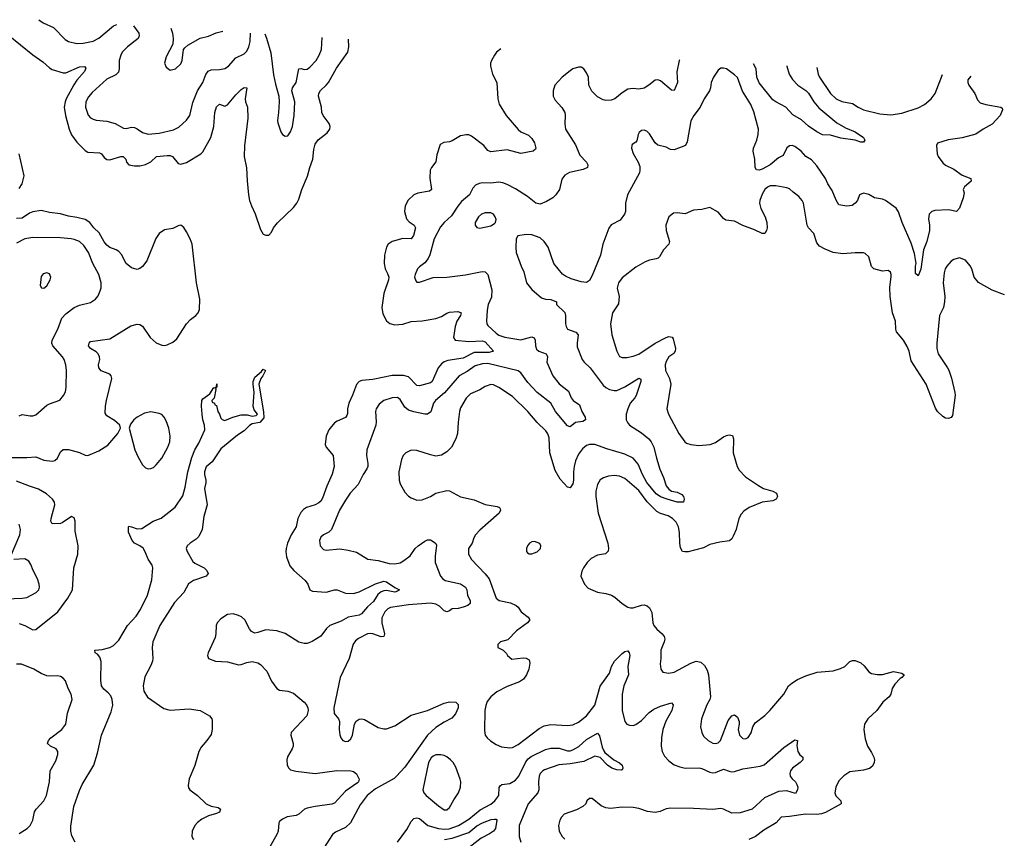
# Model space of a CAD drawing. Header units: inches. Extents: x 1682530 to 1839546, y 640742 to 791647.
# Tile 825 of 923: x 1772173 to 1779358, y 780718 to 786688. Entities that reach past the tile are written whole.
import ezdxf

# ---------------------------------------------------------------- set-up
doc = ezdxf.new("R2010")
doc.units = ezdxf.units.IN
doc.header["$MEASUREMENT"] = 0
doc.layers.add('B7778', color=7, linetype='Continuous')

msp = doc.modelspace()

# ---------------------------------------------------------------- linework, layer by layer
at = {"layer": 'B7778', "color": 5}
for points, elevation in [([(1772311.4, 786688), (1772344, 786664), (1772420.4, 786630), (1772503.7, 786543.7), (1772530, 786528.7), (1772590, 786514.9), (1772636, 786516), (1772710, 786531.2), (1772750, 786553), (1772857.6, 786642.4), (1772880.6, 786652.1)], 740), ([(1773003.4, 786644.4), (1773042, 786590), (1773045.4, 786570), (1773036.9, 786550), (1772959.6, 786490), (1772921.5, 786450), (1772910, 786429.3), (1772899.6, 786390), (1772899.1, 786330), (1772893.7, 786306.3), (1772873.4, 786286.6), (1772810, 786254.7), (1772702.3, 786157.7), (1772675.2, 786124.8), (1772656.5, 786090), (1772652.3, 786050), (1772672.7, 785992.7), (1772690, 785973.4), (1772710, 785962.4), (1772730, 785955.8), (1772810, 785947.9), (1772870, 785931.4), (1772930, 785897.6), (1772950, 785895.3), (1772990, 785904), (1773010, 785901.5), (1773030, 785892.8), (1773070, 785864.6), (1773110, 785853.8), (1773190, 785860.7), (1773294.8, 785885.2), (1773335.2, 785904.8), (1773390, 785954.9), (1773414.2, 785990), (1773436.8, 786083.2), (1773470.7, 786170), (1773509.2, 786230.8), (1773532.1, 786287.9), (1773548.2, 786311.8), (1773570, 786321.3), (1773630, 786323.6), (1773670, 786331.6), (1773697.4, 786350), (1773750, 786408.9), (1773810, 786439.2), (1773830, 786459.6), (1773844.9, 786490), (1773854.2, 786530), (1773856, 786590.6)], 740), ([(1773274.9, 786627.3), (1773288.2, 786590), (1773293, 786550), (1773290.7, 786510), (1773242, 786418), (1773230.8, 786370), (1773241.6, 786341.6), (1773270, 786318.8), (1773310, 786330.6), (1773350, 786366), (1773359.6, 786390), (1773369, 786470), (1773377, 786483), (1773398.7, 786501.3), (1773490, 786554.4), (1773550, 786568.9), (1773607.1, 786592.9), (1773656.3, 786603.2)], 760), ([(1772090, 786577.6), (1772270, 786431.2), (1772341.5, 786381.5), (1772390, 786337.3), (1772410, 786324.7), (1772490, 786300.2), (1772500.6, 786300.6), (1772510, 786301), (1772610, 786345.4), (1772646.2, 786346.2), (1772654.6, 786334.6), (1772645.7, 786310), (1772590, 786247.9), (1772567.2, 786212.8), (1772512.4, 786110), (1772504.6, 786090), (1772498.5, 786050), (1772507.5, 785990), (1772534.1, 785890), (1772550, 785848.9), (1772590, 785794.3), (1772650, 785734.3), (1772670, 785721.1), (1772756.5, 785716.5), (1772770.2, 785710.2), (1772790, 785682.6), (1772810, 785667.5), (1772830, 785666), (1772910, 785690.9), (1772929.2, 785689.2), (1772946.5, 785670), (1772951.8, 785650), (1772970, 785630.3), (1773010, 785621.5), (1773050, 785621.3), (1773090, 785631.7), (1773130, 785651.1), (1773170.4, 785689.6), (1773250, 785698.7), (1773270, 785698.4), (1773289.1, 785689.1), (1773330, 785640.2), (1773350, 785635.1), (1773390, 785646.1), (1773494.7, 785710), (1773510, 785723.6), (1773568.7, 785830), (1773589.1, 785910), (1773595.9, 786010), (1773610, 786053), (1773630, 786072.2), (1773670, 786057.6), (1773690, 786067.2), (1773750, 786139.6), (1773790, 786179.5), (1773810, 786193.7), (1773830, 786190.8), (1773818.4, 786110), (1773819.7, 786090), (1773836.5, 786050), (1773838.3, 785970), (1773812.4, 785767.6), (1773810.2, 785690), (1773828.1, 785608.1), (1773832.1, 785512.1), (1773843.2, 785410), (1773850.3, 785370.3), (1773863.7, 785330), (1773891.5, 785271.5), (1773930, 785158), (1773950, 785124.7), (1773970, 785116), (1773990, 785116), (1774010, 785138.8), (1774026, 785170), (1774053.9, 785206.1), (1774170, 785317.4), (1774195.3, 785350), (1774210, 785379.1), (1774230.7, 785450), (1774273.6, 785546.4), (1774289.2, 785610), (1774312.2, 785670), (1774318.4, 785741.6), (1774330, 785780.4), (1774350, 785811.7), (1774417.4, 785862.6), (1774435.6, 785890), (1774439.7, 785910), (1774431, 785930), (1774387.1, 785990), (1774378.4, 786010), (1774374.8, 786050), (1774354.6, 786130), (1774356.5, 786150), (1774367.3, 786172.7), (1774410, 786210.2), (1774425.6, 786230), (1774485.3, 786334.7), (1774567.7, 786450), (1774575.5, 786490), (1774571.4, 786545.5)], 720), ([(1773962.9, 786583.9), (1773974.2, 786554.2), (1774005.4, 786445.4), (1774025.9, 786285.9), (1774038.9, 786218.9), (1774064.4, 786130), (1774066.4, 786090), (1774062.4, 786010), (1774053.4, 785953.4), (1774055.9, 785935.9), (1774078.8, 785870), (1774090, 785851.3), (1774110, 785838), (1774130, 785841), (1774150, 785871.3), (1774162.9, 785910), (1774176.9, 785990), (1774180.7, 786090), (1774158.3, 786170), (1774162.6, 786190), (1774190, 786230.6), (1774209.7, 786330), (1774227.5, 786332.5), (1774250, 786326), (1774270, 786326.3), (1774290, 786341.3), (1774335.4, 786390), (1774358.5, 786430), (1774374.7, 786470), (1774380.5, 786557.6)], 740), ([(1775684.8, 786475.2), (1775653.4, 786450), (1775638, 786430), (1775615.5, 786390), (1775608, 786370), (1775607.7, 786350), (1775622, 786290), (1775654.4, 786230), (1775661.7, 786110), (1775672.5, 786072.5), (1775722.6, 785990), (1775810, 785886.2), (1775830, 785870.2), (1775885, 785845), (1775910, 785822), (1775930.2, 785790), (1775939.6, 785750), (1775937.1, 785742.9), (1775920.7, 785730), (1775830, 785711.5), (1775730, 785738.6), (1775610, 785724.8), (1775590, 785735.1), (1775560.4, 785770), (1775470, 785839), (1775450, 785847.2), (1775430, 785849), (1775390, 785840.8), (1775330, 785804), (1775310, 785796.9), (1775268.2, 785791.8), (1775241.3, 785778.7), (1775217.4, 785702.6), (1775208.9, 785651.1), (1775177.6, 785610), (1775169, 785590), (1775167, 785533), (1775178.4, 785450), (1775163.4, 785436.6), (1775077.6, 785422.4), (1775048.4, 785411.6), (1775007.5, 785372.5), (1774985.3, 785330), (1774980.8, 785290), (1774996.3, 785236.3), (1775014.6, 785214.6), (1775051.6, 785190), (1775062.2, 785170), (1775045.5, 785114.5), (1775029.1, 785090.9), (1774970, 785091.4), (1774890, 785070.9), (1774862, 785050), (1774849.1, 785030), (1774834.9, 784970), (1774831.5, 784910), (1774839.6, 784870), (1774857.7, 784837.7), (1774866, 784810), (1774864, 784790), (1774829.4, 784690), (1774816, 784590), (1774822.5, 784542.6), (1774850, 784492.4), (1774873, 784473), (1774910, 784461.8), (1774970, 784467), (1775030, 784487.6), (1775110, 784491.1), (1775210, 784509.1), (1775250, 784522.8), (1775290, 784548.3), (1775310, 784555.3), (1775370, 784559.2), (1775390, 784553.4), (1775393.7, 784550), (1775388.9, 784530), (1775363.2, 784490), (1775351.3, 784451.3), (1775338.5, 784370), (1775350, 784350.4), (1775450, 784340.2), (1775550, 784344.9), (1775562, 784342), (1775570, 784339.6), (1775630.5, 784270), (1775598.2, 784261.8), (1775490, 784260.4), (1775410, 784218.4), (1775296.6, 784203.4), (1775270, 784193.8), (1775250, 784177.8), (1775227.8, 784150), (1775181.8, 784050), (1775170, 784039.8), (1775090, 784018.2), (1775070, 784021), (1775010, 784083.1), (1774973.3, 784093.3), (1774890, 784093.2), (1774750, 784064.9), (1774670, 784057.4), (1774649, 784050), (1774630, 784027.6), (1774602, 783950), (1774574.3, 783890), (1774565.8, 783850), (1774565.2, 783814.8), (1774559.6, 783800.4), (1774550, 783787.1), (1774490, 783761.1), (1774470, 783747.8), (1774430, 783695.6), (1774410.2, 783650), (1774403.2, 783590), (1774410.3, 783570), (1774460.3, 783510), (1774468.1, 783430), (1774452.5, 783372.5), (1774413.7, 783286.3), (1774382.1, 783197.9), (1774370, 783176.4), (1774356.4, 783163.6), (1774330, 783149.9), (1774266.7, 783130), (1774244.7, 783115.3), (1774225.6, 783094.4), (1774202, 783050), (1774190.2, 782990), (1774154.4, 782930), (1774128, 782870), (1774116.5, 782830), (1774114.3, 782810), (1774120.3, 782770), (1774144.7, 782704.7), (1774172.4, 782670), (1774256.7, 782596.7), (1774274.9, 782570), (1774290, 782530.7), (1774310, 782520.3), (1774410, 782512.9), (1774470, 782529.1), (1774490, 782529.1), (1774550, 782505.5), (1774610, 782502.7), (1774650, 782515.5), (1774770, 782574.3), (1774830, 782591.9), (1774850, 782589.3), (1774910, 782546.7), (1774944, 782530), (1774930, 782519.5), (1774910, 782513.3), (1774850, 782525.2), (1774830, 782523), (1774810, 782514), (1774785.2, 782494.8), (1774755.6, 782444.4), (1774710, 782405.5), (1774666.2, 782353.8), (1774650, 782345.8), (1774570.3, 782330), (1774518.3, 782301.7), (1774436, 782270), (1774411.5, 782248.5), (1774370, 782191), (1774307.9, 782152.1), (1774270, 782137.2), (1774250, 782137.2), (1774210, 782147.6), (1774110, 782210.8), (1774050.3, 782229.7), (1773970, 782238.7), (1773910, 782217.4), (1773890, 782214.7), (1773878.8, 782218.8), (1773865.7, 782225.7), (1773850, 782244.5), (1773814.7, 782310), (1773792.6, 782332.6), (1773770, 782343.5), (1773730, 782354), (1773690, 782349.6), (1773641.2, 782318.8), (1773613, 782290), (1773606, 782270), (1773604.6, 782210), (1773598.7, 782181.3), (1773548.2, 782070), (1773543, 782050), (1773550.8, 782030), (1773601, 782010), (1773690, 782005.2), (1773770, 781983.6), (1773790, 781984.6), (1773830, 781999), (1773870, 782006), (1773910, 781998), (1773930, 781986), (1773975.8, 781935.8), (1774010, 781863.6), (1774050, 781810.3), (1774070, 781799), (1774130, 781791.4), (1774170, 781776.1), (1774250, 781710.3), (1774266, 781690), (1774275.2, 781670), (1774278, 781650), (1774268.2, 781610), (1774154.9, 781490), (1774150.5, 781470), (1774168.2, 781410), (1774168.2, 781390), (1774161.6, 781370), (1774127.8, 781312.2), (1774121.3, 781290), (1774125.7, 781250), (1774136.4, 781230), (1774150, 781217.6), (1774187.1, 781207.1), (1774330, 781190.3), (1774488.3, 781211.7), (1774590, 781209.4), (1774610, 781204.3), (1774630, 781188.2), (1774649.4, 781150), (1774645.2, 781130), (1774637.7, 781122.3), (1774550, 781060.6), (1774470, 780974), (1774450, 780966.8), (1774329.7, 780950.3), (1774270, 780937.2), (1774250.6, 780929.4), (1774210, 780894), (1774190, 780883.5), (1774125.6, 780874.4), (1774090, 780858), (1774070, 780840.9), (1774064.2, 780830), (1774059.1, 780770), (1774052.4, 780750), (1773996.5, 780650)], 720), ([(1776989.6, 786396.4), (1776986, 786390), (1776968.6, 786308.6), (1776972.7, 786230), (1776950, 786172.3), (1776930, 786174), (1776850, 786241.6), (1776830, 786249.6), (1776810, 786247.3), (1776764, 786210), (1776730, 786189.7), (1776690, 786181.6), (1776650, 786185.6), (1776610, 786181.6), (1776570, 786155.6), (1776516.3, 786110), (1776490, 786101), (1776450, 786098.5), (1776430, 786103.5), (1776390, 786124.4), (1776347.2, 786167.2), (1776326, 786210), (1776324.2, 786270), (1776310, 786301.2), (1776289.5, 786329.5), (1776270, 786341.2), (1776250, 786342.7), (1776210, 786329.5), (1776190, 786316.2), (1776130.3, 786269.7), (1776079.1, 786210), (1776066.8, 786170), (1776066, 786130), (1776081.1, 786101.1), (1776128.3, 786048.3), (1776150, 786011.3), (1776153.4, 785990), (1776150.4, 785929.6), (1776156.4, 785890), (1776230, 785776.3), (1776260.2, 785700.2), (1776308.2, 785650), (1776317.6, 785630), (1776315.5, 785610), (1776285.3, 785594.7), (1776185.3, 785574.7), (1776150, 785554), (1776130, 785524), (1776112.4, 785450), (1776086.4, 785410), (1776063.6, 785390), (1776017.6, 785362.4), (1775970, 785342.2), (1775938.7, 785350), (1775878, 785398), (1775790, 785454.7), (1775730, 785486.9), (1775698.6, 785498.6), (1775670, 785502.7), (1775610, 785496.1), (1775550, 785497.2), (1775526.9, 785493.1), (1775499.4, 785480.6), (1775480.2, 785459.8), (1775454.3, 785410), (1775397.6, 785362.4), (1775370, 785328.3), (1775323.7, 785256.3), (1775270.2, 785210), (1775243.3, 785176.7), (1775197.7, 785090), (1775165.8, 784974.2), (1775153.8, 784946.1), (1775130, 784914.3), (1775090, 784885.6), (1775075.8, 784870), (1775058, 784830), (1775054, 784810), (1775063.1, 784783.1), (1775070, 784774), (1775090, 784772.7), (1775190, 784808.7), (1775290, 784810.3), (1775427.1, 784827.1), (1775548.7, 784851.3), (1775570.3, 784850), (1775590.2, 784830), (1775618.5, 784718.5), (1775615.1, 784664.9), (1775592.4, 784610), (1775583.5, 784570), (1775578.6, 784490), (1775582.2, 784470), (1775590, 784458), (1775650, 784400.6), (1775670, 784387.1), (1775712.2, 784372.2), (1775830, 784354), (1775910, 784374.7), (1775927.1, 784367.1), (1775934.5, 784350), (1775937.4, 784310), (1775944.3, 784284.3), (1775961.6, 784270), (1776015.8, 784250), (1776020.5, 784240.5), (1776024.6, 784230), (1776018.7, 784190), (1776063.9, 784090), (1776110, 784031.1), (1776178.5, 783978.5), (1776198, 783930), (1776210.9, 783910.9), (1776259, 783879), (1776275, 783830), (1776299.3, 783790), (1776302.3, 783770), (1776282.5, 783757.5), (1776230, 783749), (1776190, 783719.7), (1776170, 783725.4), (1776082.9, 783830), (1776050, 783891.4), (1775947.9, 783967.9), (1775881.7, 784041.7), (1775830, 784111.6), (1775810, 784128.1), (1775590, 784180.2), (1775550, 784179.2), (1775496.4, 784163.6), (1775437.4, 784122.6), (1775379.1, 784090), (1775273.4, 783966.6), (1775207.9, 783910), (1775193.2, 783890), (1775172.5, 783827.5), (1775150, 783811.3), (1775130, 783811.3), (1775050, 783827.8), (1775010, 783840.7), (1774982.3, 783862.3), (1774950, 783918.9), (1774930, 783932.8), (1774890, 783930.8), (1774830.2, 783909.8), (1774795.3, 783884.7), (1774773.4, 783850), (1774768.9, 783830), (1774774.7, 783754.7), (1774772.4, 783730), (1774706, 783550), (1774703.1, 783510), (1774714.3, 783450), (1774714, 783430), (1774707.1, 783412.9), (1774678.3, 783370), (1774643.1, 783296.9), (1774585.1, 783234.9), (1774550, 783183.7), (1774507.8, 783110), (1774448.2, 782970), (1774428, 782950), (1774390, 782931.1), (1774370, 782913.3), (1774361.7, 782890), (1774364.9, 782850), (1774390, 782823.8), (1774410, 782819.3), (1774510, 782828.5), (1774570, 782819.5), (1774630, 782804.2), (1774712.3, 782752.3), (1774790, 782743.6), (1774870, 782720.9), (1774910, 782718.7), (1774950, 782727), (1774977.2, 782742.8), (1775022, 782778), (1775058.3, 782830), (1775079.7, 782850), (1775130, 782884.9), (1775150, 782894.4), (1775170, 782894.9), (1775198.6, 782878.6), (1775208.7, 782868.7), (1775214.4, 782854.4), (1775204.8, 782775.2), (1775205.8, 782730), (1775242.8, 782630), (1775259.5, 782610), (1775278.3, 782598.3), (1775390, 782573.7), (1775426.2, 782550), (1775435, 782530), (1775440.1, 782490), (1775459.1, 782450), (1775459.7, 782430), (1775443.5, 782416.5), (1775410, 782402.5), (1775372.7, 782392.7), (1775330, 782391), (1775310, 782375.8), (1775290, 782369.7), (1775270, 782377.2), (1775236.1, 782410), (1775210, 782425.2), (1775170, 782433.7), (1775010, 782421.5), (1774880, 782400), (1774858.7, 782390), (1774837.8, 782370), (1774815, 782325), (1774814.8, 782290), (1774835, 782210), (1774831.3, 782188.7), (1774810, 782187), (1774750, 782208.7), (1774730, 782211.7), (1774710, 782208.5), (1774645.1, 782174.9), (1774623.4, 782156.6), (1774606.7, 782133.3), (1774578, 782030), (1774510.4, 781890), (1774465.3, 781670), (1774467.4, 781627.4), (1774499.1, 781590), (1774506, 781570), (1774504.2, 781510), (1774508.6, 781471.4), (1774516.4, 781450), (1774530.4, 781430.3), (1774550, 781422.4), (1774570, 781426.4), (1774590, 781444), (1774600.5, 781470), (1774615.6, 781550), (1774628, 781572), (1774650, 781585.5), (1774670, 781588.2), (1774690, 781584.4), (1774790, 781526), (1774830, 781514.9), (1774850, 781516.4), (1774910, 781537.6), (1775030, 781615.8), (1775150, 781650.2), (1775270, 781704.3), (1775310, 781711.9), (1775354.8, 781710), (1775372.8, 781692.8), (1775371.8, 781670), (1775354.1, 781625.9), (1775326.7, 781593.3), (1775270, 781564.1), (1775210, 781525.4), (1775150, 781469.2), (1774983.1, 781236.9), (1774923.6, 781170), (1774905.4, 781154.6), (1774770, 781078.4), (1774708.1, 781030), (1774657.5, 780962.5), (1774587.6, 780830), (1774550, 780796.4), (1774477.3, 780762.7), (1774454.4, 780745.6), (1774390, 780642)], 740), ([(1779112.6, 786276), (1779092.2, 786250), (1779092.4, 786230), (1779099.3, 786210), (1779143, 786150), (1779163.4, 786103.4), (1779182.6, 786082.6), (1779222, 786070), (1779332, 786050), (1779342.8, 786042.8), (1779345.5, 786030), (1779328.8, 785990), (1779270, 785926.2), (1779203.7, 785890), (1779150, 785853.1), (1779050, 785825.2), (1778948.2, 785811.8), (1778870, 785788), (1778862.8, 785770), (1778867.7, 785710), (1778876.3, 785690), (1778910, 785644.9), (1778930, 785626), (1778990, 785598), (1779050, 785555.3), (1779114, 785530), (1779117.3, 785510), (1779066.4, 785470), (1779057.6, 785450), (1779064.2, 785424.2), (1779058.5, 785390), (1779030, 785313.7), (1779010, 785288.1), (1778950, 785301.6), (1778850, 785295.5), (1778830, 785289.7), (1778810.3, 785270), (1778805.4, 785234.5), (1778812.6, 785190), (1778811.6, 785150), (1778792.5, 785070), (1778769.2, 785010), (1778750, 784869), (1778730, 784819), (1778710, 784838), (1778709.8, 784890), (1778715.1, 784910), (1778702, 784982), (1778677.6, 785057.6), (1778612.7, 785210), (1778586.6, 785286.6), (1778570, 785313.3), (1778490, 785369.7), (1778470, 785379.7), (1778410, 785389.6), (1778370, 785414), (1778330, 785422.7), (1778301, 785410), (1778286.8, 785370), (1778270.8, 785350), (1778246.7, 785333.3), (1778210, 785327.6), (1778150, 785338), (1778130, 785372), (1778101.4, 785441.4), (1778069.7, 785490), (1778053.5, 785530), (1777990, 785622.7), (1777950, 785666.6), (1777909.8, 785689.8), (1777876.2, 785730), (1777830, 785764), (1777810, 785769.7), (1777790, 785767.1), (1777770, 785752.6), (1777743.4, 785696.6), (1777710, 785680.4), (1777650, 785629.9), (1777590, 785598), (1777570, 785591.3), (1777550, 785592.7), (1777539.6, 785610), (1777538, 785670), (1777525.1, 785730), (1777527.2, 785750), (1777550.9, 785809.1), (1777561.4, 785850), (1777563.1, 785890), (1777530, 786016), (1777508.8, 786068.8), (1777447.3, 786167.3), (1777410, 786266.6), (1777390, 786287), (1777330, 786329.2), (1777310, 786335.3), (1777290, 786335.3), (1777270, 786319), (1777235.5, 786270), (1777219.5, 786230), (1777214, 786190), (1777206, 786170), (1777168, 786112), (1777138.9, 786050), (1777091.7, 785990), (1777070.3, 785950), (1777043.4, 785796.6), (1777030.4, 785769.6), (1776950, 785739.6), (1776921.7, 785741.7), (1776890, 785757.2), (1776830, 785772.7), (1776809.5, 785790), (1776770, 785856), (1776750, 785874.5), (1776730, 785882), (1776710, 785879.5), (1776694.2, 785865.8), (1776686, 785850), (1776675.8, 785804.2), (1776670, 785794), (1776643.4, 785776.6), (1776638.8, 785770), (1776637.3, 785750), (1776650, 785711.3), (1776684.9, 785650), (1776697.3, 785617.3), (1776699.3, 785590), (1776695.5, 785570), (1776608.7, 785410), (1776593.4, 785350), (1776593.1, 785290), (1776585.7, 785270), (1776553.8, 785226.2), (1776490, 785191.6), (1776472.8, 785167.2), (1776429, 785051), (1776411.8, 784970), (1776350, 784822.7), (1776330, 784787), (1776310, 784771.8), (1776270, 784775.1), (1776197.2, 784797.2), (1776156.4, 784816.4), (1776133.2, 784833.2), (1776069.6, 784910), (1776029.7, 785030), (1775999.7, 785070), (1775970, 785096), (1775910, 785118.5), (1775870, 785120.5), (1775808.6, 785111.4), (1775796.3, 785090), (1775792.3, 785027.7), (1775796, 784990), (1775831.4, 784891.4), (1775852.2, 784850), (1775872.2, 784770), (1775910, 784721.3), (1775979.9, 784659.9), (1776010, 784650.4), (1776050, 784646.8), (1776090.8, 784630), (1776091, 784610), (1776151.3, 784551.3), (1776156.9, 784530), (1776155.3, 784470), (1776159.5, 784450), (1776170, 784430.7), (1776230.2, 784410.2), (1776248.7, 784390), (1776240.7, 784330), (1776242, 784302), (1776277.6, 784210), (1776292, 784190), (1776334.9, 784150), (1776430, 784022), (1776450, 784004.4), (1776476.3, 783990), (1776510, 783982.4), (1776530, 783983.9), (1776589.6, 784010), (1776690, 784072.4), (1776705.2, 784065.2), (1776704.9, 784050), (1776672.1, 783947.9), (1776662.4, 783930), (1776628.3, 783890), (1776610.3, 783850), (1776598.9, 783810), (1776598.9, 783770), (1776607.2, 783750), (1776623.1, 783730), (1776710, 783673.8), (1776764.6, 783630), (1776781.3, 783610), (1776800.7, 783570), (1776818.9, 783490), (1776844.7, 783410), (1776871.8, 783350), (1776890, 783288), (1776910, 783263.1), (1776930, 783250.4), (1776970, 783242.3), (1777004.8, 783224.8), (1777017, 783210), (1777022.4, 783190), (1777016, 783170), (1776970, 783169.9), (1776898, 783190), (1776850, 783207.7), (1776816.8, 783230), (1776750, 783312.1), (1776718.5, 783370), (1776686.8, 783446.8), (1776650, 783490.5), (1776590, 783519.6), (1776457.8, 783557.8), (1776370, 783588.9), (1776330.2, 783589.8), (1776310, 783582.7), (1776280.8, 783559.3), (1776250, 783519.1), (1776228.7, 783471.3), (1776218.3, 783430), (1776213.5, 783390), (1776215, 783330), (1776210, 783302.7), (1776190, 783273.6), (1776170, 783277.6), (1776116, 783336), (1776081.2, 783401.2), (1776042.4, 783530), (1776037.7, 783637.7), (1776027, 783667), (1776011.3, 783690), (1775949, 783749), (1775880.4, 783830), (1775770, 783940.4), (1775670, 784006.2), (1775630, 784024.8), (1775610, 784026.6), (1775570, 784013.3), (1775530, 783987.8), (1775461.7, 783958.3), (1775430, 783928.2), (1775390, 783857.6), (1775381.2, 783830), (1775371.6, 783751.6), (1775368.7, 783670), (1775356.4, 783630), (1775323, 783570), (1775290, 783535.1), (1775250, 783512), (1775210, 783505.6), (1775170, 783513.3), (1775070, 783545.7), (1775030, 783548), (1774990, 783529.6), (1774971.4, 783508.6), (1774958.7, 783481.3), (1774939.6, 783390), (1774941.1, 783330), (1774950, 783302.8), (1774982.6, 783242.6), (1775010, 783214), (1775030, 783200.7), (1775070, 783184.9), (1775110, 783185.5), (1775170, 783210.4), (1775210, 783234.9), (1775290, 783254.9), (1775310, 783252.7), (1775390, 783208.5), (1775490, 783185.3), (1775570, 783152.8), (1775656.5, 783136.5), (1775674.8, 783130), (1775679.9, 783119.9), (1775682.4, 783110), (1775672, 783090), (1775530, 782964.4), (1775498.5, 782930), (1775487.2, 782910), (1775474.9, 782870), (1775449, 782830), (1775448.8, 782790), (1775470.4, 782750), (1775570, 782647.4), (1775599.2, 782610), (1775650.3, 782470), (1775672, 782452), (1775754.8, 782434.8), (1775796.5, 782416.5), (1775810, 782404), (1775832.2, 782370), (1775883.1, 782330), (1775894.4, 782310), (1775877.6, 782290), (1775797.1, 782230), (1775734, 782166), (1775682, 782150), (1775662, 782130), (1775662, 782110), (1775702, 782090), (1775725.4, 782065.4), (1775732, 782050), (1775764, 782024), (1775846.6, 782033.4), (1775870, 782030.7), (1775890, 782018), (1775895.2, 781995.2), (1775888.2, 781950), (1775872.2, 781910), (1775850, 781877), (1775821.3, 781858.7), (1775730, 781825.7), (1775655, 781785), (1775610.7, 781749.3), (1775585.4, 781714.6), (1775574.1, 781685.9), (1775567.9, 781650), (1775564.4, 781504.4), (1775570.4, 781470), (1775583.1, 781450), (1775607.5, 781427.5), (1775650, 781400.9), (1775690, 781385.7), (1775750, 781377.6), (1775770, 781380.3), (1775810, 781400.9), (1775962.5, 781517.5), (1776001, 781539), (1776050, 781547.7), (1776170, 781539.7), (1776210, 781545.8), (1776250, 781564), (1776310, 781611.5), (1776370, 781687.4), (1776410, 781827.2), (1776477.9, 781922.1), (1776492.5, 781970), (1776512.9, 782010), (1776570, 782065.3), (1776590, 782080.3), (1776610, 782083.8), (1776621.3, 782070), (1776625.3, 782050), (1776610.2, 781970), (1776615.6, 781910), (1776581.6, 781830), (1776570.2, 781770), (1776570.3, 781650), (1776588.4, 781570), (1776603, 781550), (1776621.8, 781541.8), (1776650, 781539.6), (1776670, 781546.5), (1776710, 781576.1), (1776765.8, 781634.2), (1776800.6, 781659.4), (1776850, 781682), (1776930, 781705.5), (1776941.3, 781690), (1776932.2, 781650), (1776888.7, 781571.3), (1776866, 781510), (1776856.5, 781450), (1776854.7, 781390), (1776860.9, 781350), (1776877.3, 781317.3), (1776910, 781281.7), (1776950, 781252.9), (1776990, 781237.8), (1777030, 781230.2), (1777131.6, 781231.6), (1777150, 781227.2), (1777210, 781199), (1777230, 781195.3), (1777250, 781196.5), (1777310, 781220.9), (1777350, 781206), (1777370, 781202.3), (1777390, 781204.6), (1777450, 781223.2), (1777576.3, 781243.7), (1777605.8, 781254.2), (1777750, 781380.5), (1777830, 781436), (1777850, 781432), (1777844.5, 781395.5), (1777850.4, 781350.4), (1777865.7, 781325.7), (1777886.8, 781310), (1777887.7, 781290), (1777868, 781270), (1777812.2, 781230), (1777798.3, 781210), (1777791.7, 781190), (1777796, 781170), (1777810, 781150.4), (1777834, 781130), (1777844.9, 781110), (1777850.3, 781090), (1777848.4, 781071.6), (1777834.6, 781045.4), (1777770, 781062.9), (1777710, 781057.8), (1777608.3, 781011.6), (1777517, 780930), (1777430, 780902.5), (1777370, 780901.4), (1777310, 780929.8), (1777290, 780934.2), (1777230, 780927.1), (1777090, 780934.6), (1776923.5, 780936.5), (1776890, 780932.8), (1776846.9, 780913.1), (1776810, 780906), (1776754, 780914), (1776690, 780935.6), (1776650, 780942.4), (1776570, 780944.5), (1776484.5, 780935.5), (1776450, 780940.9), (1776415.1, 780955.1), (1776350, 781008), (1776330, 781008), (1776312, 780990), (1776304.7, 780970), (1776282, 780950), (1776235.2, 780924.8), (1776146.7, 780893.3), (1776127.3, 780872.7), (1776115.5, 780850), (1776105.5, 780810), (1776110.5, 780770), (1776130.4, 780730), (1776150, 780710.4)], 760), ([(1777770.7, 786352.1), (1777770.9, 786350), (1777788.5, 786290), (1777812.1, 786252.1), (1777851.8, 786210), (1777910, 786171.3), (1777930, 786151.6), (1777968.3, 786088.3), (1778005.6, 786045.6), (1778134.8, 785934.8), (1778198.7, 785898.7), (1778270.7, 785870), (1778331, 785830), (1778341, 785810), (1778330, 785795.3), (1778310, 785796), (1778270, 785809.6), (1778165.1, 785825.1), (1778090, 785845.2), (1778030.6, 785849.4), (1777990, 785869.7), (1777930, 785911.5), (1777878.5, 785958.5), (1777813.9, 785993.9), (1777762.6, 786050), (1777690, 786087.8), (1777670, 786103.7), (1777570, 786227.9), (1777550.9, 786270), (1777546.8, 786330), (1777528.8, 786365.8)], 740), ([(1777990.5, 786339.6), (1777999.5, 786290), (1778010, 786268), (1778089.1, 786150), (1778130, 786110.3), (1778171.8, 786091.8), (1778250, 786078), (1778290.3, 786050), (1778330, 786030.2), (1778450, 786001.8), (1778530, 785993.9), (1778610, 786006.4), (1778730, 786044.2), (1778775.3, 786070), (1778823.7, 786110), (1778852.3, 786150), (1778907.8, 786287.6)], 760), ([(1772170, 785457.8), (1772191.8, 785490), (1772204.5, 785550), (1772169.3, 785710)], 720), ([(1779360.4, 784680.4), (1779270, 784716.3), (1779170, 784772), (1779138.4, 784810), (1779122, 784870), (1779110, 784894), (1779074.9, 784934.9), (1779030, 784951.8), (1778990, 784939.5), (1778970, 784926.6), (1778938, 784890), (1778926.4, 784870), (1778919.2, 784840.8), (1778912, 784770), (1778924.6, 784670), (1778922.6, 784630), (1778913.7, 784590), (1778885.3, 784530), (1778865.5, 784330), (1778866.4, 784290), (1778876.3, 784250), (1778944, 784150), (1778952, 784132), (1778973.1, 784073.1), (1778997.6, 783970), (1778998.8, 783950), (1778979.2, 783800.8), (1778970, 783786), (1778950, 783779.5), (1778930, 783780.9), (1778910, 783793.2), (1778871.5, 783831.5), (1778855.8, 783855.8), (1778788.4, 784030), (1778679.1, 784199.1), (1778664.6, 784270), (1778650, 784303.6), (1778622.4, 784350), (1778572.2, 784412.2), (1778566, 784430), (1778564.1, 784490), (1778541.8, 784550), (1778524.7, 784670), (1778522.6, 784737.4), (1778532.9, 784812.9), (1778533.1, 784830), (1778526.5, 784846.5), (1778510, 784857.6), (1778470, 784855.1), (1778405.2, 784870), (1778388.2, 784888.2), (1778370, 784959), (1778342.9, 784982.9), (1778330, 784987), (1778270, 784987.8), (1778178.6, 784981.4), (1778110, 784989.7), (1778050, 785013.3), (1778010, 785035.4), (1777990, 785060.9), (1777968.5, 785128.5), (1777929.8, 785169.8), (1777919.7, 785190), (1777892, 785350), (1777883.7, 785370), (1777859.4, 785399.4), (1777816, 785430), (1777790, 785454.5), (1777770, 785462.9), (1777690, 785476.9), (1777650, 785475.8), (1777630, 785467.8), (1777610.4, 785450), (1777590, 785416.2), (1777572.8, 785370), (1777571.6, 785350), (1777581.5, 785310), (1777612.8, 785250), (1777624.4, 785210), (1777627.2, 785170), (1777623.1, 785150), (1777610, 785129.6), (1777590, 785127.8), (1777535.5, 785155.5), (1777450, 785187.8), (1777390, 785218.7), (1777327, 785227), (1777310, 785236.9), (1777270, 785285.1), (1777210, 785317.2), (1777150, 785304.5), (1777090, 785298), (1777028.3, 785271.7), (1776970, 785278.7), (1776943.1, 785276.9), (1776910.4, 785249.6), (1776888.2, 785190), (1776890.4, 785150), (1776914, 785070), (1776910.4, 785050), (1776870.2, 785009.8), (1776840.9, 784959.1), (1776831.5, 784948.5), (1776817.2, 784942.8), (1776770, 784934.3), (1776737.1, 784922.9), (1776670, 784884), (1776570, 784804.2), (1776542.8, 784770), (1776533.4, 784730), (1776546.7, 784670), (1776543.4, 784616.6), (1776497.8, 784550), (1776483.6, 784470), (1776494.6, 784390), (1776530.4, 784270), (1776550, 784230.7), (1776570, 784223.1), (1776604.2, 784224.2), (1776650, 784232.9), (1776690, 784249), (1776810, 784327.8), (1776890, 784370.2), (1776910, 784376.9), (1776933.4, 784373.4), (1776940.5, 784360.5), (1776958.4, 784290), (1776957.2, 784270), (1776946.7, 784253.3), (1776910, 784229.6), (1776890, 784195.1), (1776882.3, 784170), (1776886, 784130), (1776915.6, 784070), (1776924.9, 784030), (1776895.3, 783850), (1776907, 783810), (1776982.6, 783670), (1777026.4, 783610), (1777039.9, 783599.9), (1777070, 783588.8), (1777130, 783582.6), (1777211, 783589), (1777250, 783604.2), (1777310, 783646), (1777330, 783654.6), (1777350, 783660.3), (1777374.9, 783654.9), (1777381.1, 783630), (1777379.6, 783530), (1777408.9, 783430), (1777423.6, 783403.6), (1777470, 783354.6), (1777563.1, 783290), (1777600.5, 783270), (1777669.2, 783249.2), (1777694.7, 783234.7), (1777703.1, 783210), (1777692, 783190), (1777670, 783178.7), (1777590, 783169.8), (1777495.5, 783130), (1777456.9, 783103.1), (1777438.2, 783081.8), (1777421.1, 783050), (1777401.7, 782970), (1777379.7, 782920.3), (1777370, 782900.9), (1777352.9, 782887.1), (1777281.4, 782878.6), (1777210, 782859.7), (1777163, 782837), (1777050, 782807.8), (1777027.5, 782807.5), (1777009.7, 782809.7), (1776995.4, 782835.4), (1776989.8, 782869.8), (1776987.4, 782947.4), (1776979.3, 782990), (1776962.3, 783022.3), (1776935.6, 783050), (1776904.7, 783070), (1776850, 783086.4), (1776822.2, 783102.2), (1776752, 783172), (1776690, 783253.3), (1776590, 783342.2), (1776550, 783358.5), (1776510, 783363.5), (1776470, 783359.7), (1776433, 783347), (1776409, 783331), (1776390, 783297.2), (1776376.5, 783250), (1776376.1, 783210), (1776395.2, 783090), (1776464, 782870), (1776470.3, 782830), (1776467.1, 782812.9), (1776448.7, 782791.3), (1776390, 782781.6), (1776342.3, 782757.7), (1776314, 782730), (1776287.3, 782690), (1776275.2, 782664.8), (1776268.2, 782630), (1776293.4, 782570), (1776321.7, 782541.7), (1776390, 782513.6), (1776450, 782504.1), (1776490.9, 782490.9), (1776516.3, 782476.3), (1776570.4, 782430), (1776610, 782404.2), (1776630, 782398), (1776650, 782398), (1776710, 782418.4), (1776730, 782419.3), (1776752.4, 782412.4), (1776770, 782398.8), (1776784.9, 782364.9), (1776792.4, 782290), (1776800.8, 782270), (1776821.9, 782241.9), (1776862.4, 782210), (1776877, 782190), (1776879.5, 782170), (1776875.3, 782150), (1776851.6, 782090), (1776851.7, 782030), (1776846.3, 781990), (1776850.4, 781950.4), (1776867.3, 781930), (1776910, 781922.6), (1776950, 781930.3), (1777070, 781995.8), (1777110, 782010.3), (1777142.5, 782002.5), (1777170, 781978), (1777190, 781944), (1777198.8, 781910), (1777212.8, 781750), (1777208.9, 781730), (1777187.6, 781690), (1777148.8, 781590), (1777141.3, 781530), (1777150.3, 781490.3), (1777162.9, 781462.9), (1777196.3, 781430), (1777230, 781410.4), (1777250, 781408.9), (1777270, 781414.6), (1777286.6, 781430), (1777342.5, 781577.5), (1777370, 781610.6), (1777390, 781617.3), (1777410, 781601), (1777423, 781570), (1777423.8, 781550), (1777416, 781510), (1777424.7, 781470), (1777450, 781445.3), (1777470, 781443.8), (1777487.6, 781452.4), (1777510, 781486), (1777522, 781530), (1777539.7, 781560.3), (1777610, 781612.2), (1777646.3, 781650), (1777748, 781770), (1777782.9, 781830), (1777807, 781850), (1777850, 781874.9), (1777910, 781903.1), (1777991.9, 781928.1), (1778110, 781939.3), (1778163.3, 781956.7), (1778193.2, 781970), (1778230, 782006), (1778250, 782014.8), (1778270, 782014), (1778310, 781997.6), (1778336.2, 781976.2), (1778370, 781930.7), (1778390, 781920.5), (1778430, 781913), (1778470, 781913.4), (1778550, 781933), (1778610, 781922.8), (1778626, 781910), (1778610.8, 781890), (1778597.7, 781882.3), (1778558, 781842), (1778539.6, 781810), (1778530.2, 781770), (1778516.5, 781750), (1778471.6, 781710), (1778428.5, 781650), (1778361.6, 781590), (1778337.1, 781550), (1778333.7, 781510), (1778343.7, 781443.7), (1778360.3, 781390), (1778390, 781343.8), (1778404.7, 781310), (1778410.2, 781290), (1778408.9, 781270), (1778395.8, 781244.2), (1778374.1, 781225.9), (1778330, 781213.5), (1778230, 781202.4), (1778186.1, 781173.9), (1778150, 781136), (1778128.9, 781091.1), (1778122, 781050), (1778128.3, 781028.3), (1778163.8, 780990), (1778168.2, 780970), (1778053.6, 780906.4), (1778024.3, 780895.7), (1777990, 780890.6), (1777906.3, 780893.7), (1777790, 780875.6), (1777730, 780872.6), (1777694, 780830), (1777603, 780777), (1777542.8, 780730), (1777494.8, 780710)], 780), ([(1772090, 783495.4), (1772225.5, 783494.5), (1772290, 783498.7), (1772350, 783475.3), (1772410, 783468), (1772430, 783473.1), (1772449.7, 783490), (1772470, 783535.5), (1772490, 783553.4), (1772530, 783553.1), (1772610.2, 783530.2), (1772650, 783512), (1772670, 783510.3), (1772750, 783544.2), (1772816.2, 783583.8), (1772889.5, 783670), (1772909.2, 783710), (1772904, 783730), (1772864.9, 783764.9), (1772810, 783798), (1772797.6, 783817.6), (1772799.2, 783870), (1772806.2, 783910), (1772845.7, 784070), (1772839.7, 784090), (1772830, 784101.6), (1772768.2, 784128.2), (1772750, 784149.5), (1772748.6, 784170), (1772757.8, 784210), (1772756.2, 784230), (1772745.1, 784250), (1772730, 784265.1), (1772689.7, 784290), (1772675.1, 784310), (1772679.5, 784330), (1772690, 784340.5), (1772830, 784360.3), (1772984.1, 784455.9), (1773030, 784467.2), (1773050, 784465.3), (1773070, 784452), (1773125.7, 784370), (1773170, 784330.3), (1773210, 784313.1), (1773230, 784311.7), (1773250, 784317.4), (1773290, 784336.5), (1773319.7, 784360.3), (1773389.3, 784470.7), (1773419.2, 784500.8), (1773459.1, 784530), (1773475.6, 784550), (1773484.8, 784575.2), (1773486.8, 784650), (1773462.1, 784770), (1773431.8, 785050), (1773417.5, 785090), (1773390, 785139.7), (1773370, 785171.6), (1773350, 785189.6), (1773330, 785185.4), (1773290, 785164), (1773230, 785155.4), (1773190, 785128), (1773167.3, 785092.7), (1773101.3, 784930), (1773070, 784887.8), (1773050, 784873.3), (1773030, 784866.6), (1772990, 784877.6), (1772950.7, 784910.7), (1772915.5, 784975.5), (1772897.3, 784997.3), (1772877, 785010), (1772830, 785026.6), (1772810, 785043.2), (1772788.8, 785068.8), (1772753.3, 785133.3), (1772713.6, 785170), (1772684, 785210), (1772651.3, 785230), (1772590, 785246), (1772530, 785254.7), (1772471.9, 785271.9), (1772390, 785282), (1772330, 785295.5), (1772270, 785286.8), (1772243.9, 785276.1), (1772190, 785241), (1772150, 785237.7)], 720), ([(1772170, 783798.7), (1772190, 783808.8), (1772250, 783799.6), (1772270, 783799.5), (1772290, 783807), (1772370, 783875.8), (1772390, 783887), (1772466.2, 783913.8), (1772492.9, 783947.1), (1772506.5, 783973.5), (1772512.9, 784007.1), (1772515.1, 784130), (1772509.7, 784170), (1772497.2, 784210), (1772485.7, 784230), (1772415.3, 784310), (1772407.7, 784330), (1772408.9, 784351.1), (1772452.2, 784430), (1772479.7, 784510), (1772510, 784542.3), (1772570, 784588.9), (1772610, 784605.7), (1772690, 784625.3), (1772727, 784650), (1772746.1, 784673.9), (1772761.3, 784710), (1772766.7, 784733.3), (1772766.9, 784770), (1772749.7, 784830), (1772705.7, 784910), (1772675.1, 784990), (1772641.8, 785041.8), (1772609.8, 785069.8), (1772570, 785085.6), (1772548.9, 785088.9), (1772470, 785095.9), (1772270, 785099.3), (1772210, 785088.7), (1772150, 785059.3)], 740), ([(1772577.4, 780690), (1772554.6, 780734.6), (1772545.8, 780770), (1772546.8, 780806.8), (1772568.1, 780950), (1772610, 781067.3), (1772629.8, 781110), (1772713.7, 781250), (1772741.7, 781338.3), (1772769.9, 781470.1), (1772839.5, 781640.5), (1772851.4, 781688.6), (1772847.1, 781730), (1772837.1, 781757.1), (1772819.6, 781779.6), (1772786.4, 781806.4), (1772769.9, 781830), (1772764.4, 781870), (1772767.9, 782007.9), (1772757.9, 782037.9), (1772740.3, 782060.3), (1772724.5, 782070), (1772722, 782090), (1772774.1, 782094.1), (1772830.8, 782109.2), (1772856.8, 782123.2), (1772896.8, 782163.2), (1772959.9, 782270), (1773021.7, 782338.3), (1773054.4, 782385.6), (1773104.8, 782490), (1773137.7, 782602.3), (1773143.8, 782690), (1773139.6, 782710), (1773110, 782752.7), (1773087.8, 782807.8), (1773072.8, 782832.8), (1773050, 782849.9), (1773009.7, 782870), (1772993.3, 782890), (1772965.8, 782950), (1772966, 782990), (1772970, 782994), (1772989.7, 782990.3), (1773030, 782975.3), (1773063.1, 782976.9), (1773146, 783030), (1773206.4, 783053.6), (1773307.9, 783132.1), (1773364.5, 783215.5), (1773381.4, 783278.6), (1773400.8, 783390), (1773430, 783495.3), (1773449.9, 783550), (1773479.5, 783600.5), (1773524.4, 783695.6), (1773522.7, 783730), (1773509.9, 783770), (1773503.9, 783810), (1773498.7, 783870), (1773502.4, 783910), (1773510, 783924), (1773560.2, 783959.8), (1773590, 784004.7), (1773598, 784002), (1773608.9, 784011.1), (1773611.3, 784031.3), (1773612, 784012), (1773602, 783998), (1773604.7, 783990), (1773591.6, 783928.4), (1773574, 783910), (1773578, 783898), (1773594, 783890), (1773598, 783878), (1773610, 783874), (1773618, 783830), (1773630, 783812), (1773640.7, 783780.7), (1773650, 783771.3), (1773670, 783764.7), (1773728, 783790), (1773790, 783806.8), (1773833.6, 783806.4), (1773870, 783797.3), (1773899.5, 783800.5), (1773909, 783810), (1773883.3, 783843.3), (1773877.4, 783870), (1773884, 783970), (1773876.1, 784030), (1773877.6, 784050), (1773890, 784080.4), (1773938, 784122), (1773950, 784139.1), (1773966, 784130), (1773948, 784090), (1773932, 784070), (1773918.3, 784030), (1773953.2, 783826.8), (1773954.6, 783785.4), (1773924.7, 783750), (1773870, 783740.7), (1773850, 783727.8), (1773810, 783688.2), (1773763, 783657), (1773641.8, 783558.2), (1773577.2, 783462.8), (1773533.8, 783426.2), (1773520.7, 783390), (1773520.7, 783370), (1773530.7, 783330), (1773530.6, 783309.4), (1773521, 783270), (1773542, 783150), (1773516.2, 783063.8), (1773504.4, 782970), (1773481.2, 782918.8), (1773461.3, 782898.7), (1773416.5, 782870), (1773395.3, 782850), (1773388.5, 782830), (1773394.4, 782810), (1773437.3, 782737.3), (1773450, 782724.9), (1773518.8, 782690), (1773539.1, 782670), (1773547.3, 782650), (1773534.8, 782630), (1773441.9, 782598.1), (1773405.4, 782574.6), (1773371.3, 782510), (1773303.6, 782436.4), (1773195.3, 782270), (1773144.8, 782150), (1773140.2, 782110), (1773144.5, 782030), (1773141.6, 782010), (1773130, 781977.6), (1773085.9, 781894.1), (1773073.6, 781830), (1773078.3, 781790), (1773106.1, 781746.1), (1773224.3, 781664.3), (1773270, 781651.5), (1773410, 781660.6), (1773490, 781650.2), (1773559.1, 781610), (1773574.9, 781590), (1773577, 781577), (1773578.5, 781510), (1773570, 781474.5), (1773539.3, 781430), (1773497.5, 781382.5), (1773479.3, 781350), (1773450, 781249.4), (1773408.6, 781151.4), (1773402.5, 781102.5), (1773405.7, 781085.7), (1773415.3, 781070), (1773470.8, 781030), (1773534.8, 780970), (1773570, 780952.7), (1773621.1, 780941.1), (1773638.8, 780930), (1773630, 780908.4), (1773610, 780897.4), (1773550, 780880.9), (1773502.9, 780857.1), (1773470, 780833.7), (1773451.4, 780810), (1773431.8, 780770), (1773428.5, 780730), (1773440.5, 780710)], 680), ([(1772170, 782284.6), (1772210.1, 782270.1), (1772270, 782237.7), (1772290, 782240.6), (1772450.5, 782369.5), (1772524, 782470), (1772557.4, 782530), (1772568.7, 782690), (1772596, 782790), (1772600.5, 782850), (1772577.8, 782957.8), (1772577.2, 783030), (1772570, 783054.5), (1772550, 783064.2), (1772482.7, 783017.3), (1772470, 783012.9), (1772409.4, 783010), (1772401, 783030), (1772403.5, 783050), (1772428.9, 783150), (1772426.4, 783170), (1772413.5, 783190), (1772368.9, 783230), (1772310, 783265), (1772245, 783285), (1772150, 783323.2)], 720), ([(1772106, 782770), (1772174.3, 782930), (1772179.6, 782970), (1772169.5, 783009.5)], 740), ([(1772075.3, 782464.7), (1772191.2, 782468.8), (1772226.2, 782473.8), (1772293.2, 782510), (1772312, 782530), (1772317, 782550), (1772315.1, 782570), (1772302, 782610), (1772271.8, 782670), (1772255.2, 782715.2), (1772238.8, 782738.8), (1772210, 782756.9), (1772130, 782751.6)], 740), ([(1772170, 780752.6), (1772226.6, 780790), (1772250, 780812), (1772268.9, 780850), (1772280.8, 780910), (1772293.4, 780930), (1772349.9, 780990), (1772368.1, 781030), (1772391, 781130), (1772394.9, 781210), (1772436.4, 781283.6), (1772450.8, 781329.2), (1772451, 781350), (1772438.4, 781370), (1772397, 781390), (1772376.9, 781410), (1772382, 781430), (1772399.7, 781450), (1772479.7, 781510), (1772508.5, 781550), (1772522.4, 781630), (1772554.7, 781730), (1772549.7, 781769.7), (1772527.8, 781810), (1772506.7, 781866.7), (1772490, 781884.5), (1772470, 781896.9), (1772450, 781903), (1772390, 781899.1), (1772370, 781902.6), (1772330, 781918.5), (1772276.3, 781950), (1772186.5, 781986.5), (1772150, 781987.6)], 720), ([(1774930, 780689.1), (1774997.1, 780782.9), (1775030, 780840.3), (1775050, 780861.2), (1775070, 780867.6), (1775090, 780862.3), (1775151.5, 780811.5), (1775228.6, 780788.6), (1775270, 780784.5), (1775307.8, 780787.8), (1775374.8, 780810), (1775450, 780857.7), (1775533.9, 780926.1), (1775610, 780966.4), (1775639.8, 780990), (1775668.9, 781030), (1775672.8, 781087.2), (1775679.7, 781100.3), (1775691.2, 781108.8), (1775750, 781116.5), (1775790, 781140.6), (1775815, 781170), (1775865.7, 781274.3), (1775882.9, 781297.1), (1775904.9, 781315.1), (1776010, 781365.4), (1776050, 781375.5), (1776110, 781374.6), (1776170, 781354.8), (1776190, 781355.3), (1776210, 781362), (1776254, 781386), (1776310, 781437.2), (1776390, 781485.5), (1776404.9, 781464.9), (1776423, 781383), (1776434.5, 781354.5), (1776442.9, 781342.9), (1776508.9, 781288.9), (1776550, 781267.7), (1776570, 781250.6), (1776574, 781230), (1776570, 781218), (1776565.4, 781214.6), (1776530, 781217.6), (1776493.2, 781230), (1776461.3, 781250), (1776410, 781306.3), (1776370, 781316), (1776290, 781277), (1776190, 781260.5), (1776107.2, 781252.8), (1776002.3, 781217.7), (1775989.3, 781210), (1775971.8, 781190), (1775963.5, 781170), (1775958.2, 781130), (1775960.8, 781070), (1775953.6, 781050), (1775882.5, 780970), (1775818.7, 780810), (1775817.4, 780730), (1775829.4, 780689.4)], 740), ([(1775271.7, 780708.3), (1775330, 780718.6), (1775450, 780760.5), (1775510, 780808.6), (1775550, 780830.1), (1775613.9, 780853.9), (1775637.3, 780857.3), (1775650, 780856), (1775654.8, 780850), (1775646, 780790), (1775630.5, 780770), (1775601.3, 780750), (1775540.7, 780719.3), (1775430, 780634.1)], 720)]:
    msp.add_lwpolyline(points, dxfattribs=dict(at, elevation=elevation))
for points, elevation in [([(1775570, 785278.7), (1775544, 785270), (1775520.5, 785250), (1775497.3, 785210), (1775496, 785190), (1775510, 785171.3), (1775530, 785167.7), (1775610, 785184.9), (1775638.4, 785201.6), (1775645.2, 785210), (1775649.3, 785230), (1775643.7, 785250), (1775630, 785269.2), (1775610, 785278.4)], 760), ([(1772370, 784841.2), (1772345.1, 784834.9), (1772330, 784815.3), (1772322.8, 784750), (1772331.3, 784731.3), (1772350, 784731), (1772370, 784747.3), (1772394.5, 784790), (1772399.3, 784810), (1772390, 784834)], 760), ([(1773130, 783828.2), (1773082.8, 783817.3), (1773030.8, 783790), (1773006, 783770), (1772981.4, 783738.6), (1772971, 783710), (1773014, 783550), (1773036.7, 783496.7), (1773070, 783440.7), (1773090, 783419.1), (1773110, 783413), (1773130, 783414.9), (1773150, 783423), (1773170, 783440.4), (1773210, 783490.4), (1773254.2, 783570), (1773268.6, 783610), (1773270.8, 783650.8), (1773262, 783710), (1773242.3, 783762.3), (1773226.3, 783790), (1773210, 783807.8), (1773190, 783816.3)], 720), ([(1775930, 782882), (1775910, 782879), (1775892, 782870), (1775878, 782850), (1775872, 782830), (1775872, 782810), (1775879.6, 782799.6), (1775890, 782792), (1775910, 782791.3), (1775950, 782806.8), (1775974, 782830), (1775975.3, 782850), (1775968.4, 782868.4)], 780), ([(1775246.9, 781326.9), (1775210, 781325.7), (1775190, 781317.7), (1775175, 781305), (1775155, 781270), (1775115.3, 781070), (1775122.4, 781050), (1775139.5, 781030), (1775230, 780954), (1775270, 780924.4), (1775290, 780924.4), (1775310, 780943), (1775340.7, 780999.3), (1775375.6, 781050), (1775389.6, 781090), (1775391.6, 781130), (1775387.8, 781150), (1775356.6, 781236.6), (1775335.6, 781270), (1775317, 781290), (1775290, 781311.6), (1775270, 781320.5)], 760)]:
    msp.add_lwpolyline(points, close=True, dxfattribs=dict(at, elevation=elevation))

doc.saveas('drawing.dxf')
